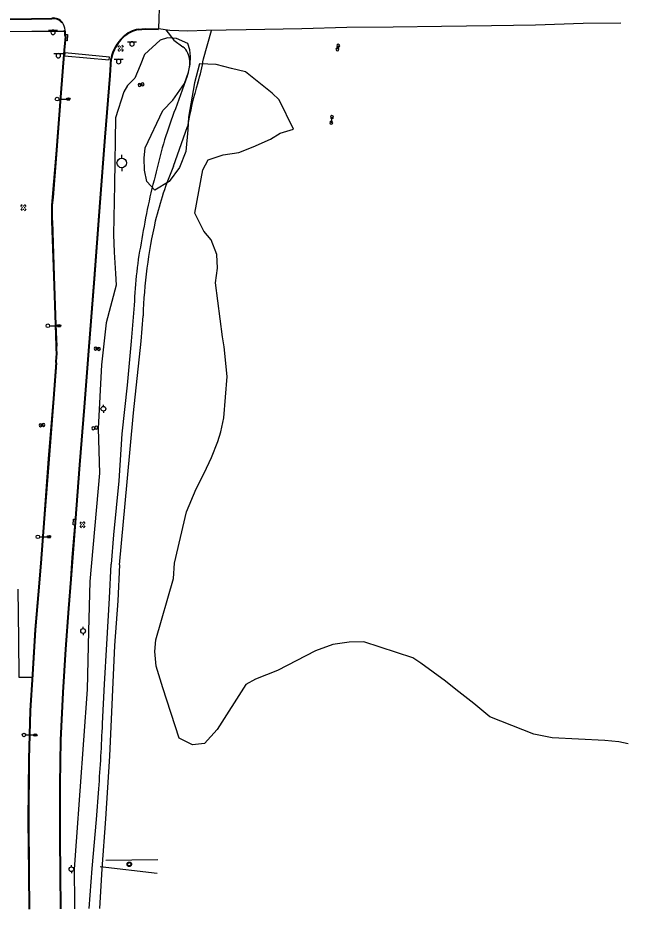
# Model space of a CAD drawing. Extents: x 2145380 to 2157287, y 139568 to 149130.
# Drawn here: x 2150941 to 2151455, y 139575 to 140326 of the extents above; entities that cross this region are included whole.
import ezdxf

# ---------------------------------------------------------------- set-up
doc = ezdxf.new("R2010")
doc.units = 0
for name, color, linetype in [('TOPO_Asphalt', 7, 'Continuous'), ('TOPO_Concrete', 7, 'Continuous'), ('TOPO_Curb Back', 7, 'Continuous'), ('TOPO_DRAIN_Inlet Grate', 7, 'Continuous'), ('TOPO_DRAIN_Manhole', 7, 'Continuous'), ('TOPO_Light Pole', 7, 'Continuous'), ('TOPO_Misc', 7, 'Continuous'), ('TOPO_Misc Line', 7, 'Continuous'), ('TOPO_Power Pole', 7, 'Continuous'), ('TOPO_Sidewalk', 7, 'Continuous'), ('TOPO_Sign', 7, 'Continuous'), ('TOPO_Trail', 7, 'Continuous'), ('TOPO_Tree', 7, 'Continuous')]:
    doc.layers.add(name, color=color, linetype=linetype)

# ---------------------------------------------------------------- blocks, each defined once
blk = doc.blocks.new('POWPOL')
at = {"layer": 'TOPO_Power Pole'}
for p, q in [((0, 10.2), (0, 17.3)), ((0, -10.2), (0, -17.3))]:
    blk.add_line(p, q, dxfattribs=at)
blk.add_circle((0, 0), 10.2, dxfattribs=at)
blk = doc.blocks.new('LP')
at = {"layer": 'TOPO_Light Pole'}
blk.add_line((3.8, 0), (20.3, 0), dxfattribs=at)
for points in [[(20.3, 0), (27.9, 0)], [(20.3, 0), (23.5, 0)], [(20.8, 1.3), (27.4, 1.3)], [(20.8, 1.3), (23.5, 1.3)], [(23.7, 1.3), (27.4, 1.3)], [(23.7, 0), (27.9, 0)], [(20.8, -1.3), (27.4, -1.3)], [(20.8, -1.3), (23.5, -1.3)], [(23.7, -1.3), (27.4, -1.3)]]:
    blk.add_lwpolyline(points, dxfattribs=at)
blk.add_circle((0, 0), 3.81, dxfattribs=at)
blk.add_ellipse((24.1, 0), major_axis=(3.81, 0), ratio=0.666667, dxfattribs=at)
blk = doc.blocks.new('MHEXST')
at = {"layer": 'TOPO_DRAIN_Manhole'}
for centre, radius, start, end in [((-0.1, 0.3), 12.7, 112.9748, 158.2636), ((-0.1, 0.1), 6.35, 157.9722, 204.161), ((-0.1, 0.1), 6.35, 66.1941, 113.691), ((-0.1, 0.3), 12.7, 22.0744, 68.6991), ((-0.1, 0.1), 6.35, 336.8023, 21.4046), ((-0.1, 0.3), 12.7, 202.6921, 248.1938), ((-0.1, 0.1), 6.35, 248.5791, 293.1995), ((-0.1, 0.3), 12.7, 291.7963, 337.3032)]:
    blk.add_arc(centre, radius, start, end, dxfattribs=at)
blk = doc.blocks.new('POST')
at = {"layer": 'TOPO_Misc'}
for start, end in [(90, 180), (180, 270), (360, 90), (270, 0)]:
    blk.add_arc((0, 0), 3.16, start, end, dxfattribs=at)

msp = doc.modelspace()

# ---------------------------------------------------------------- linework, layer by layer
at = {"layer": 'TOPO_Asphalt'}
msp.add_line((2151060.21, 140342.83), (2151059.4, 140316.72), dxfattribs=at)
msp.add_lwpolyline([(2151449.18, 140321.41), (2151417.37, 140321.12), (2151377.09, 140319.86), (2151340.21, 140319.06), (2151297.89, 140318.51), (2151257.29, 140317.99), (2151218.33, 140317.88), (2151180.24, 140316.66), (2151133.5, 140315.87), (2151099.79, 140315.18), (2151084.29, 140314.79), (2151069.03, 140315.37), (2151059.4, 140316.72)], dxfattribs=at)
msp.add_arc((2150957.33, 140310.34), 24.2, 12.43173, 28.57632, dxfattribs=at)
at = {"layer": 'TOPO_Concrete'}
for points in [[(2150940.96, 139844.24), (2150941.43, 139801.91), (2150941.7, 139770.04)], [(2150941.69, 139770.03), (2150947.27, 139769.99), (2150952.97, 139770.02)]]:
    msp.add_lwpolyline(points, dxfattribs=at)
at = {"layer": 'TOPO_Curb Back'}
for points in [[(2150933.38, 140325.12), (2150952.47, 140325.31), (2150969.66, 140325.7)], [(2150933.39, 140324.52), (2150952.48, 140324.71), (2150969.72, 140325.1)], [(2151042.57, 140316.46), (2151048.3, 140316.92), (2151059.53, 140316.71)], [(2151042.65, 140315.87), (2151048.32, 140316.31), (2151059.52, 140316.11)], [(2150980.75, 140310.25), (2150979.72, 140298.75), (2150976.72, 140258.99), (2150972.86, 140210.86), (2150970, 140174.65), (2150969.39, 140167.64)], [(2150981.35, 140310.24), (2150980.32, 140298.7), (2150977.32, 140258.94), (2150973.46, 140210.81), (2150970.6, 140174.6), (2150969.98, 140167.6)], [(2150976.85, 139574.77), (2150976.59, 139604.71), (2150976.3, 139633.56), (2150976.32, 139679.78), (2150976.97, 139716.92), (2150978.8, 139757.11), (2150981.15, 139793.73), (2150983.65, 139828.05), (2150985.53, 139852.69), (2150986.86, 139870.9), (2150989.27, 139900.49), (2150992.99, 139949.18), (2150996.85, 139997.77), (2151000.43, 140045.31), (2151005.18, 140106.04), (2151010, 140170.38), (2151014.3, 140225.32), (2151018.39, 140277.27), (2151019.29, 140291.43)], [(2150977.45, 139574.78), (2150977.19, 139604.72), (2150976.9, 139633.56), (2150976.92, 139679.77), (2150977.57, 139716.9), (2150979.4, 139757.08), (2150981.75, 139793.69), (2150984.25, 139828.01), (2150986.13, 139852.64), (2150987.46, 139870.85), (2150989.87, 139900.45), (2150993.59, 139949.13), (2150997.45, 139997.73), (2151001.02, 140045.26), (2151005.77, 140106), (2151010.59, 140170.34), (2151014.9, 140225.27), (2151018.99, 140277.23), (2151019.89, 140291.35)], [(2150969.45, 140154.52), (2150970.91, 140108.22), (2150972.48, 140067.07), (2150973.12, 140049.18)], [(2150970.05, 140154.54), (2150971.51, 140108.24), (2150973.08, 140067.09), (2150973.72, 140049.22)], [(2150972.85, 140035.25), (2150970.63, 140004.93), (2150966.65, 139954.05), (2150962.78, 139903.92), (2150959.95, 139866.19), (2150957.84, 139839.49), (2150955.32, 139810.15), (2150953.11, 139772.26), (2150951.17, 139741.95), (2150949.82, 139701.11), (2150949.5, 139649.52), (2150949.99, 139605.18), (2150950.2, 139574.52)], [(2150973.45, 140035.19), (2150971.23, 140004.89), (2150967.24, 139954.01), (2150963.38, 139903.88), (2150960.55, 139866.15), (2150958.43, 139839.44), (2150955.92, 139810.11), (2150953.71, 139772.23), (2150951.77, 139741.92), (2150950.42, 139701.1), (2150950.1, 139649.53), (2150950.59, 139605.19), (2150950.8, 139574.52)]]:
    msp.add_lwpolyline(points, dxfattribs=at)
for centre, radius, start, end in [((2150971.08, 140316.64), 9.17, 35.12762, 98.88685), ((2150971.08, 140316.64), 8.57, 35.12746, 99.14898), ((2150909.33, 140307.6), 71.46, 2.12681, 6.33283), ((2150909.23, 140307.6), 72.17, 2.09811, 6.32828), ((2151047.79, 140289.99), 26.99, 101.15949, 132.34844), ((2151047.79, 140289.99), 26.39, 101.23469, 132.34943), ((2151052.94, 140284.79), 34.3, 132.85691, 168.84683), ((2151052.94, 140284.79), 33.7, 132.86644, 168.77951), ((2151166.31, 140162.01), 197, 178.3646, 182.18138), ((2151166.31, 140162.01), 196.41, 178.36983, 182.18195), ((2150915.33, 140043.32), 58.09, 352.0164, 5.78738), ((2150915.32, 140043.32), 58.69, 352.03598, 5.76789)]:
    msp.add_arc(centre, radius, start, end, dxfattribs=at)
at = {"layer": 'TOPO_DRAIN_Inlet Grate'}
for points in [[(2150981.27, 140311.93), (2150982.83, 140311.9), (2150982.59, 140306.47), (2150981.04, 140306.76)], [(2150989.09, 139898.22), (2150987.45, 139898.52), (2150987.78, 139903.41), (2150989.48, 139903.26)]]:
    msp.add_lwpolyline(points, dxfattribs=at)
at = {"layer": 'TOPO_Misc Line'}
msp.add_lwpolyline([(2151018.25, 140292.79), (2150980.65, 140296.39), (2150980.42, 140294.01), (2151018.02, 140290.41)], close=True, dxfattribs=at)
at = {"layer": 'TOPO_Power Pole'}
for points in [[(2151032.99, 139612.36), (2151033, 139612.49), (2151033.01, 139612.63), (2151033.03, 139612.75), (2151033.07, 139612.88), (2151033.11, 139613.01), (2151033.16, 139613.13), (2151033.22, 139613.25), (2151033.28, 139613.37), (2151033.36, 139613.48), (2151033.44, 139613.58), (2151033.53, 139613.68), (2151033.63, 139613.77), (2151033.73, 139613.85), (2151033.84, 139613.93), (2151033.95, 139614), (2151034.07, 139614.05), (2151034.19, 139614.11), (2151034.31, 139614.15), (2151034.45, 139614.19), (2151034.58, 139614.21), (2151034.71, 139614.23), (2151034.84, 139614.23), (2151034.97, 139614.23), (2151035.1, 139614.22), (2151035.23, 139614.2), (2151035.35, 139614.17), (2151035.49, 139614.13), (2151035.6, 139614.08), (2151035.73, 139614.03), (2151035.85, 139613.96), (2151035.95, 139613.89), (2151036.06, 139613.81), (2151036.15, 139613.72), (2151036.25, 139613.62), (2151036.34, 139613.52), (2151036.41, 139613.41), (2151036.48, 139613.3), (2151036.55, 139613.18), (2151036.6, 139613.06), (2151036.65, 139612.93), (2151036.68, 139612.81), (2151036.71, 139612.68), (2151036.72, 139612.55), (2151036.73, 139612.41), (2151036.73, 139612.29), (2151036.72, 139612.16), (2151036.7, 139612.03), (2151036.67, 139611.89), (2151036.64, 139611.77), (2151036.59, 139611.64), (2151036.53, 139611.53), (2151036.48, 139611.41), (2151036.4, 139611.3), (2151036.32, 139611.19), (2151036.23, 139611.09), (2151036.14, 139610.99), (2151036.04, 139610.91), (2151035.93, 139610.83), (2151035.82, 139610.76), (2151035.71, 139610.69), (2151035.59, 139610.64), (2151035.46, 139610.59), (2151035.33, 139610.55), (2151035.21, 139610.53), (2151035.08, 139610.5), (2151034.95, 139610.49), (2151034.82, 139610.49), (2151034.69, 139610.5), (2151034.56, 139610.52), (2151034.42, 139610.55), (2151034.3, 139610.58), (2151034.18, 139610.63), (2151034.05, 139610.68), (2151033.93, 139610.74), (2151033.82, 139610.81), (2151033.71, 139610.89), (2151033.61, 139610.97), (2151033.52, 139611.07), (2151033.43, 139611.16), (2151033.35, 139611.27), (2151033.27, 139611.38), (2151033.21, 139611.49), (2151033.15, 139611.62), (2151033.1, 139611.74), (2151033.06, 139611.87), (2151033.03, 139611.99), (2151033.01, 139612.12), (2151033, 139612.25), (2151032.99, 139612.36)], [(2151033.46, 139612.36), (2151033.46, 139612.47), (2151033.48, 139612.59), (2151033.5, 139612.7), (2151033.54, 139612.81), (2151033.58, 139612.92), (2151033.63, 139613.02), (2151033.69, 139613.12), (2151033.75, 139613.21), (2151033.82, 139613.3), (2151033.9, 139613.38), (2151033.99, 139613.46), (2151034.09, 139613.53), (2151034.18, 139613.58), (2151034.29, 139613.64), (2151034.39, 139613.68), (2151034.5, 139613.72), (2151034.61, 139613.74), (2151034.72, 139613.76), (2151034.84, 139613.76), (2151034.95, 139613.76), (2151035.06, 139613.75), (2151035.18, 139613.73), (2151035.29, 139613.7), (2151035.39, 139613.66), (2151035.5, 139613.62), (2151035.6, 139613.56), (2151035.69, 139613.49), (2151035.79, 139613.42), (2151035.87, 139613.34), (2151035.94, 139613.26), (2151036.01, 139613.16), (2151036.07, 139613.07), (2151036.13, 139612.96), (2151036.18, 139612.86), (2151036.21, 139612.75), (2151036.24, 139612.64), (2151036.25, 139612.53), (2151036.26, 139612.41), (2151036.26, 139612.3), (2151036.25, 139612.19), (2151036.23, 139612.08), (2151036.21, 139611.97), (2151036.17, 139611.86), (2151036.12, 139611.75), (2151036.07, 139611.65), (2151036.01, 139611.56), (2151035.94, 139611.46), (2151035.86, 139611.38), (2151035.78, 139611.3), (2151035.69, 139611.23), (2151035.59, 139611.17), (2151035.5, 139611.11), (2151035.38, 139611.06), (2151035.28, 139611.02), (2151035.16, 139610.99), (2151035.05, 139610.97), (2151034.94, 139610.96), (2151034.84, 139610.96), (2151034.72, 139610.97), (2151034.61, 139610.98), (2151034.49, 139611.01), (2151034.38, 139611.04), (2151034.28, 139611.09), (2151034.18, 139611.14), (2151034.08, 139611.21), (2151033.99, 139611.27), (2151033.9, 139611.34), (2151033.82, 139611.43), (2151033.74, 139611.52), (2151033.68, 139611.62), (2151033.63, 139611.71), (2151033.58, 139611.81), (2151033.53, 139611.92), (2151033.5, 139612.03), (2151033.48, 139612.14), (2151033.46, 139612.26), (2151033.46, 139612.36)]]:
    msp.add_lwpolyline(points, dxfattribs=at)
at = {"layer": 'TOPO_Sidewalk'}
msp.add_lwpolyline([(2150980.48, 140314.36), (2150952.87, 140314.46), (2150933.48, 140314.03)], dxfattribs=at)
at = {"layer": 'TOPO_Sign'}
for points in [[(2150966.91, 140315.59), (2150974.41, 140315.6)], [(2150968.8, 140313.73), (2150968.8, 140313.73)], [(2150970.66, 140315.59), (2150970.66, 140315.59)], [(2150970.66, 140311.86), (2150970.66, 140311.86)], [(2150972.53, 140313.73), (2150972.53, 140313.73)], [(2151033.39, 140305.81), (2151040.89, 140305.82)], [(2151035.28, 140303.94), (2151035.28, 140303.94)], [(2151037.14, 140305.81), (2151037.14, 140305.81)], [(2151039.01, 140303.94), (2151039.01, 140303.94)], [(2151037.14, 140302.07), (2151037.14, 140302.07)], [(2151210.3, 140299.39), (2151210.96, 140302.38)], [(2150971.32, 140295.83), (2150978.81, 140295.84)], [(2150973.2, 140293.97), (2150973.2, 140293.97)], [(2150975.07, 140295.83), (2150975.07, 140295.83)], [(2150975.07, 140292.1), (2150975.07, 140292.1)], [(2150976.94, 140293.97), (2150976.94, 140293.97)], [(2151022.19, 140290.98), (2151029.68, 140290.99)], [(2151024.07, 140289.11), (2151024.07, 140289.11)], [(2151025.94, 140290.98), (2151025.94, 140290.98)], [(2151027.81, 140289.11), (2151027.81, 140289.11)], [(2151025.94, 140287.25), (2151025.94, 140287.25)], [(2151046.12, 140269.85), (2151043.48, 140269.33)], [(2151205.7, 140242.2), (2151205.08, 140237.46)], [(2151009.25, 140046.8), (2151006.52, 140047.1)], [(2150960.07, 139982.45), (2150962.55, 139982.79)], [(2151058.92, 139616.24), (2151015.03, 139615.45)], [(2151010.47, 139610.52), (2151058.34, 139604.94)]]:
    msp.add_lwpolyline(points, dxfattribs=at)
for centre, start, end in [((2150970.66, 140313.73), 89.99996, 180.00004), ((2150970.66, 140313.73), 179.99996, 270.00004), ((2150970.66, 140313.73), 359.99996, 90.00004), ((2150970.66, 140313.73), 269.99996, 0.00004), ((2151037.14, 140303.94), 89.99996, 180.00004), ((2151037.14, 140303.94), 179.99996, 270.00004), ((2151037.14, 140303.94), 359.99996, 90.00004), ((2151037.14, 140303.94), 269.99996, 0.00004), ((2150975.07, 140293.97), 89.99996, 180.00004), ((2150975.07, 140293.97), 179.99996, 270.00004), ((2150975.07, 140293.97), 359.99996, 90.00004), ((2150975.07, 140293.97), 269.99996, 0.00004), ((2151025.94, 140289.11), 89.99996, 180.00004), ((2151025.94, 140289.11), 179.99996, 270.00004), ((2151025.94, 140289.11), 359.99996, 90.00004), ((2151025.94, 140289.11), 269.99996, 0.00004)]:
    msp.add_arc(centre, 1.87, start, end, dxfattribs=at)
at = {"layer": 'TOPO_Trail'}
for points in [[(2151065.76, 140315.89), (2151072.44, 140306.99), (2151080.06, 140301.59)], [(2151097.41, 140291.41), (2151104.08, 140315.27)], [(2151083.79, 140276.65), (2151073.78, 140249.33)], [(2151072.09, 140200.98), (2151084, 140234.38)], [(2151039.09, 140083.82), (2151036.35, 140053.32), (2151033.01, 140016.2), (2151028.63, 139975.24), (2151025.95, 139935.68), (2151021.46, 139890.04), (2151019.59, 139865.44)], [(2151026.69, 139864.72), (2151033.18, 139934.89), (2151038.41, 139992.93), (2151044.89, 140053.43), (2151046.45, 140074.64)], [(2151026.69, 139864.72), (2151025.13, 139834.43), (2151022.49, 139796.84), (2151020.46, 139753.26), (2151018.28, 139703.56), (2151014.88, 139650.72), (2151011.84, 139608.57), (2151009.82, 139575.09)], [(2151012.33, 139730.98), (2151014.11, 139764.24), (2151015.82, 139798.03), (2151018.19, 139836.77), (2151019.59, 139865.44)], [(2151000.94, 139575), (2151003.67, 139608.9), (2151007.18, 139650.06), (2151009.17, 139675.96)]]:
    msp.add_lwpolyline(points, dxfattribs=at)
for centre, radius, start, end in [((2151069.36, 140289.04), 16.49, 1.95887, 49.57569), ((2151049.19, 140288.77), 36.66, 340.68907, 1.30106), ((2150923.2, 140321.2), 176.74, 343.56581, 350.29536), ((2151327.91, 140196.05), 246.9, 162.2807, 171.07093), ((2151386.96, 140125.37), 336.81, 158.40474, 167.89683), ((2151361.47, 140080.12), 313.6, 157.33101, 166.27007), ((2151517.74, 140068.26), 477.51, 164.48552, 171.41188), ((2151460.44, 140061.53), 414.19, 167.02135, 178.18643), ((2151357.62, 140074.99), 318.65, 168.3069, 178.41225), ((2149420.43, 139794.74), 1593.17, 355.72436, 357.70633)]:
    msp.add_arc(centre, radius, start, end, dxfattribs=at)
at = {"layer": 'TOPO_Tree'}
msp.add_lwpolyline([(2151455.3, 139713.97), (2151447.53, 139715.69), (2151435.61, 139716.82), (2151391.22, 139718.95), (2151375.87, 139721.96), (2151338.67, 139736.74), (2151325.24, 139748.01), (2151310.13, 139759.6), (2151301.24, 139766.75), (2151280.44, 139781.77), (2151273.81, 139786.45), (2151232.63, 139800.02), (2151220.07, 139799.56), (2151206.35, 139797.6), (2151191.83, 139792.29), (2151159.86, 139775.82), (2151141.29, 139768.55), (2151133.17, 139763.98), (2151109.08, 139725.86), (2151098.37, 139714.1), (2151088.14, 139712.99), (2151076.93, 139718.63), (2151063.18, 139761.19), (2151057.5, 139779.45), (2151056.38, 139791.76), (2151057.28, 139801.59), (2151072.25, 139853.27), (2151073.12, 139866.18), (2151083.09, 139909.49), (2151091.22, 139928.8), (2151097.91, 139942.19), (2151104.19, 139955.4), (2151109.63, 139968.69), (2151112.13, 139977.04), (2151114.59, 139988.64), (2151117.27, 140023.58), (2151114.75, 140048.56), (2151113.39, 140057.02), (2151107.53, 140102.64), (2151109.11, 140114.82), (2151108.54, 140126.39), (2151103.95, 140138.9), (2151097.73, 140146.09), (2151090.21, 140161.21), (2151096.84, 140197.73), (2151101.23, 140206.18), (2151113.95, 140210.32), (2151127.16, 140212.28), (2151139.29, 140217.24), (2151153.76, 140223.76), (2151162.05, 140228.58), (2151173.21, 140232.04), (2151161.31, 140256.69), (2151155.36, 140262.44), (2151132.95, 140280.34), (2151121.09, 140283.07), (2151108.22, 140286.54), (2151094.07, 140287.02), (2151089.9, 140271.25), (2151084.79, 140242.07), (2151084.23, 140231.39), (2151082.61, 140213.38), (2151077.2, 140199.87), (2151068.51, 140187.97), (2151056.37, 140180.61), (2151049.66, 140187.84), (2151047.63, 140197.49), (2151047.45, 140207.49), (2151048.33, 140216.31), (2151063.04, 140247.69), (2151071.65, 140256.57), (2151081.31, 140270.55), (2151084.9, 140279.99), (2151086.14, 140286.87), (2151086.54, 140293.41), (2151085.89, 140298.82), (2151084.25, 140304.34), (2151074.81, 140308.51), (2151067.07, 140308.95), (2151060.8, 140307.21), (2151047.61, 140294.92), (2151043.93, 140285.6), (2151039.44, 140274.92), (2151033.4, 140269.01), (2151030.25, 140263.51), (2151023.22, 140241.58), (2151022.56, 140185.37), (2151021.47, 140143.18), (2151022.04, 140128.34), (2151023.32, 140110.28), (2151023.94, 140100.49), (2151015.43, 140068.74), (2151011.44, 140033.38), (2151008.56, 139979.83), (2151009.66, 139942.13), (2151001.59, 139850.73), (2151000.51, 139808.85), (2150999.42, 139759.64), (2150990.06, 139631.68), (2150988.46, 139608.18), (2150988.58, 139579.63), (2150988.76, 139574.89)], dxfattribs=at)

# ---------------------------------------------------------------- block references
at = {"layer": 'TOPO_DRAIN_Manhole', "xscale": 0.19685000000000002, "yscale": 0.19685000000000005}
for p in [(2151027.59, 140300.07), (2150945.68, 140165.86), (2150995.44, 139898.66)]:
    msp.add_blockref('MHEXST', p, dxfattribs=at)
at = {"layer": 'TOPO_Light Pole', "xscale": 0.39370000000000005, "yscale": 0.3937000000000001}
for p in [(2150974.03, 140257.41), (2150966.25, 140066.35), (2150957.78, 139888.43), (2150946.16, 139721.38)]:
    msp.add_blockref('LP', p, dxfattribs=at)
at = {"layer": 'TOPO_Misc', "xscale": 0.39370000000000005, "yscale": 0.3937000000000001}
for p in [(2151210.96, 140302.38), (2151210.3, 140299.39), (2151043.48, 140269.33), (2151046.12, 140269.85), (2151205.69, 140242.24), (2151205.08, 140237.46), (2151006.52, 140047.1), (2151009.25, 140046.8), (2150960.07, 139982.45), (2150962.55, 139982.79), (2151004.58, 139979.95), (2151007.07, 139980.41)]:
    msp.add_blockref('POST', p, dxfattribs=at)
at = {"layer": 'TOPO_Power Pole'}
for p, xscale, yscale in [((2151028.53, 140203.58), 0.39370000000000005, 0.3937000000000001), ((2151013.05, 139996.35), 0.19685000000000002, 0.19685000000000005), ((2150995.96, 139809.02), 0.19685000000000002, 0.19685000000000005), ((2150986.1, 139608.16), 0.19685000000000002, 0.19685000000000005)]:
    msp.add_blockref('POWPOL', p, dxfattribs=dict(at, xscale=xscale, yscale=yscale))

doc.saveas('drawing.dxf')
